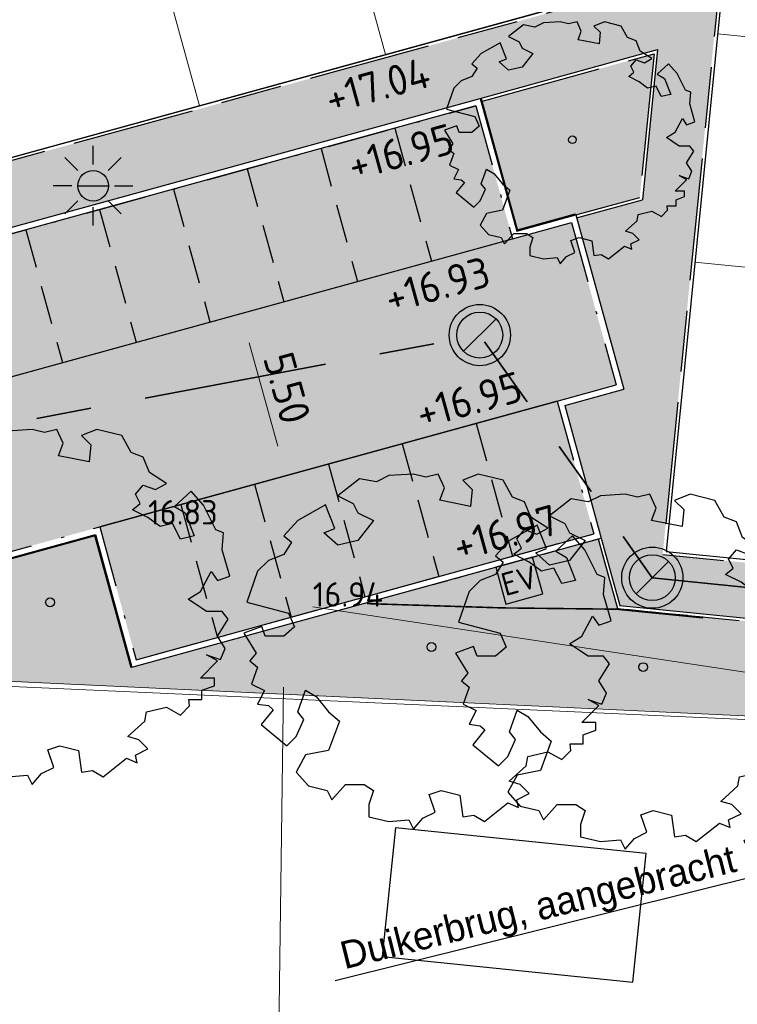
# Model space of a CAD drawing. Header units: metres. Extents: x 174255 to 175175, y 462028 to 462911.
# Tile 55 of 656: x 174535 to 174559, y 462340 to 462372. Entities that reach past the tile are written whole.
import ezdxf
from ezdxf import colors
from ezdxf.entities.mleader import LeaderData, LeaderLine
from ezdxf.enums import TextEntityAlignment as Align
from ezdxf.math import Vec2, Vec3

# ---------------------------------------------------------------- set-up
doc = ezdxf.new("R2010")
doc.units = ezdxf.units.M
for name, pattern in [('HIDDEN2', [4.762499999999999, 3.175, -1.5875]), ('HIDDENX2', [0.75, 0.5, -0.25]), ('RI-DRAINAGE', [19.200000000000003, 6, -1.8, 1.8, -1.8, 2.4, -1.8, 1.8, -1.8]), ('VH-GELEIDEBAND_50X200', [8, 4, -2, 0, -2]), ('VH-OPSLUITBAND_100X200', [16, 8, -2, 4, -2])]:
    doc.linetypes.add(name, pattern=pattern)
doc.layers.get('Defpoints').update_dxf_attribs({"color": 6})
doc.layers.add('-DR-alg-hulplijnen', color=210, linetype='Continuous', plot=False)
doc.layers.add('-DR-nw-txt brug', color=50, linetype='Continuous')
doc.layers.add('N-WE-VH-MATERIAALGRENS-G', color=15, linetype='Continuous')
for name, color, linetype, lineweight in [('B-ME-AL-PEIL_MAAIVELD-T20', 8, 'Continuous', 20), ('B-ME-IE-TERREINAFSCHEIDING_KUNSTMATIG_RASTERHEKWERK-G', 8, 'IE-TERREINAFSCHEIDING-KUNSTMATIG-OPEN', 20), ('B-WE-KL-TRACE_WENSTRACE-A', 252, 'Continuous', 20), ('B-WE-OG-BEBOUWING-G', 8, 'Continuous', 30), ('B-WE-RI-DRAINAGE_DRAIN_PP_125_G', 252, 'RI-DRAINAGE', 35), ('B-WE-RI-DRAINAGE_PUT_DOORSPUITPUT-PP-S', 252, 'Continuous', 20), ('B-XX-KG-GRENS_PERCEEL-BEREKEND-G', 213, 'Continuous', 20), ('B-XX-KG-GRENS_PERCEEL-G', 213, 'Continuous', 20), ('N-PV-KG-GRENS_PERCEEL-G', 1, 'Continuous', 20), ('N-PV-KG-GRENS_UITGEEFBAAR-GEBIED-G', 170, 'Continuous', 30), ('N-WE-AL-WERKGRENS-G', 173, 'AL-WERKGRENS', 20), ('N-WE-GR-PLANTVAK-V', 86, 'Continuous', 25), ('N-WE-GR-WORTELDOEK-G', 147, 'HIDDENX2', 25), ('N-WE-IE-MEUBILAIR_WEGMEUBILAIR-LICHTMAST-PAALTOP-6.00-S', 5, 'Continuous', 25), ('N-WE-VH-KANTOPSLUITING_ACHTERKANTBAND-G', 50, 'Continuous', 25), ('N-WE-VH-KANTOPSLUITING_GELEIDEBAND_50-200X200-G', 210, 'VH-GELEIDEBAND_50X200', 25), ('N-WE-VH-KANTOPSLUITING_OPSLUITBAND_100X200-G', 152, 'VH-OPSLUITBAND_100X200', 25), ('N-WE-VH-NAP-T20', 7, 'Continuous', 25), ('N-WE-VH-VERHARDING_BETONSTRAATSTEEN_MARKERINGSSTEEN-G', 50, 'HIDDEN2', 25), ('N-WE-VH-VERHARDING_BETONSTRAATSTEEN_NCB-KLINKER-ANTRACIET-V', 251, 'Continuous', 25), ('N-WE-VH-VERHARDING_STRAATBAKSTEEN_DIKFORMAAT_ROOD-TROTTOIR-V', 33, 'Continuous', 25), ('N-WE-VH-VERHARDING_STRAATBAKSTEEN_DIKFORMAAT_ROOD-WATERPASSEREND-V', 55, 'Continuous', 25), ('N-XX-AL-M', 10, 'Continuous', 20)]:
    doc.layers.add(name, color=color, linetype=linetype, lineweight=lineweight)
for name, color, linetype, lineweight, true_color in [('N-WE-GR-BOOM-1E-GROOTTE-S', 7, 'Continuous', 25, 0x00cc00), ('N-WE-GR-BOOM-2E-GROOTTE-S', 7, 'Continuous', 25, 0x00cc00), ('N-WE-IE-MEUBILAIR_WEGMEUBILAIR_LAADPAAL-S', 40, 'Continuous', 25, 0xffbf00)]:
    doc.layers.add(name, color=color, linetype=linetype, lineweight=lineweight, true_color=true_color)
doc.styles.add('CE', font='txt', dxfattribs={"height": 1.8})
doc.styles.add('NLCS-ISO', font='NLCS-ISO.ttf')
doc.styles.add('NLCS-ISO-M500-T20', font='NLCS-ISO.ttf', dxfattribs={"height": 1})
doc.linetypes.add('AL-WERKGRENS', pattern='A,10,[106,Afdeling.shx,S=1,R=0,X=0,Y=0],-2', length=12)
doc.linetypes.add('IE-TERREINAFSCHEIDING-KUNSTMATIG-OPEN', pattern='A,7,-1.5,[67,NLCS.SHX,S=0.75,R=0,X=0,Y=0],-1.5', length=10)
doc.dimstyles.new('M500T20', dxfattribs={"dimtxt": 1, "dimasz": 1, "dimexe": 0.5, "dimexo": 1, "dimgap": 0.3, "dimtad": 1, "dimzin": 1, "dimdsep": 46, "dimtxsty": 'NLCS-ISO-M500-T20', "dimcen": 0, "dimclrd": 256, "dimclre": 256, "dimclrt": 256, "dimadec": 0, "dimazin": 0, "dimtfac": 1, "dimtix": 1, "dimtmove": 0, "dimatfit": 3, "dimfxl": 1, "dimfxlon": 1, "dimlwd": -1, "dimlwe": -1, "dimarcsym": 0})

# ---------------------------------------------------------------- blocks, each defined once
blk = doc.blocks.new('*D75')
at = {"layer": 'Defpoints', "color": 0, "transparency": 16777216}
for p in [(174542.6269746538, 462362.527463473), (174544.0861721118, 462357.2245640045), (174544.0861721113, 462357.2245640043)]:
    blk.add_point(p, dxfattribs=at)
at = {"layer": 'N-XX-AL-M', "transparency": 16777216}
blk.add_line((174542.8922832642, 462361.5632999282), (174543.8208634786, 462358.188727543), dxfattribs=at)
for points in [[(174543.0529771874, 462361.6075180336), (174542.7315893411, 462361.5190818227), (174542.6269746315, 462362.5274634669)], [(174543.9815574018, 462358.2329456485), (174543.6601695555, 462358.1445094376), (174544.0861721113, 462357.2245640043)]]:
    blk.add_solid(points, dxfattribs=at)
at = {"layer": 'N-XX-AL-M', "transparency": 16777216, "insert": (174544.1279042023, 462360.0882606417), "char_height": 1, "width": 2.754248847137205, "attachment_point": 5, "rotation": 285.3852926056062, "style": 'NLCS-ISO-M500-T20'}
blk.add_mtext('5.50', dxfattribs=at)
blk = doc.blocks.new('SGR-BOOM_1EGROOTTE')
at = {"linetype": 'Continuous', "flags": 128}
blk.add_lwpolyline([(167869.0515202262, 467739.1556611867), (167868.8494327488, 467739.6599609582), (167868.4486004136, 467739.8110639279), (167868.1446613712, 467740.3646383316), (167867.3364325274, 467740.5666382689), (167866.83377547, 467740.3645509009), (167867.1376977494, 467740.0623117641), (167867.0851679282, 467739.5070708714), (167866.0781706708, 467739.7090575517), (167866.2276307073, 467740.1131752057), (167866.0255466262, 467740.5665508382), (167865.6230883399, 467740.4663184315), (167865.2189739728, 467740.5664970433), (167864.4140474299, 467740.5155192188), (167864.0099531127, 467740.3150811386), (167863.4547091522, 467740.4136069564), (167862.7483789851, 467739.8599651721), (167863.2527089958, 467739.6086635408), (167863.4038589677, 467739.3047715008), (167863.9081889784, 467739.0534698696), (167863.403919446, 467738.3979932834), (167862.7484864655, 467738.2484625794), (167862.2950706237, 467738.6492545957), (167862.6511367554, 467738.7906272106), (167862.3459340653, 467739.5593216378), (167861.437546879, 467739.0533050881), (167860.9841914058, 467738.5489616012), (167861.2371828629, 467738.3469246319), (167860.9842317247, 467737.9444427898), (167860.478289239, 467737.7423552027), (167860.1267718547, 467737.3907909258), (167859.7736556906, 467736.3804981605), (167861.1338465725, 467736.027405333), (167861.3359306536, 467735.5740297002), (167860.9844099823, 467735.2717468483), (167860.3798911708, 467735.2717065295), (167860.2645594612, 467735.587631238), (167859.6735173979, 467735.3718649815), (167860.077668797, 467734.7164489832), (167859.8756317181, 467734.4651002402), (167860.126980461, 467734.2630631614), (167859.9249636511, 467733.7078122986), (167860.3487980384, 467733.4959304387), (167860.1270612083, 467733.0523828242), (167860.4786053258, 467733.0031248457), (167860.6371384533, 467732.864022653), (167860.2443994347, 467732.3829941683), (167861.0848543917, 467731.6906366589), (167861.3887363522, 467731.9929163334), (167861.6400345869, 467732.5481704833), (167861.4379639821, 467732.7994922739), (167861.6892521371, 467733.5058761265), (167862.0440918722, 467733.30384595), (167862.4482331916, 467732.7995596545), (167862.7997940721, 467732.4989664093), (167862.4483172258, 467731.5395978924), (167861.6893932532, 467731.3900602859), (167861.3888137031, 467730.8331601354), (167861.7929516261, 467730.3797979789), (167862.3958378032, 467730.2287084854), (167862.4714127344, 467730.0775838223), (167862.5469876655, 467729.9264591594), (167863.0019858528, 467730.4308027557), (167863.6065046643, 467730.4308430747), (167863.9087775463, 467730.228809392), (167863.7593207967, 467729.7754103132), (167863.759347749, 467729.3713026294), (167864.4148008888, 467729.2185739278), (167865.0702403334, 467729.2711844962), (167865.2197475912, 467728.9672923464), (167865.5236260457, 467729.3221388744), (167865.9260776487, 467729.522576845), (167865.7333766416, 467730.0964089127), (167866.1280843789, 467730.2289574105), (167866.7342560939, 467730.076225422), (167866.8345086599, 467729.3715077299), (167867.1876886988, 467729.4240981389), (167867.5392432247, 467729.218782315), (167868.2964940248, 467729.8249943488), (167868.651330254, 467729.6755310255), (167868.5987466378, 467729.9268627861), (167869.0028408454, 467730.1289435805), (167868.7005612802, 467730.4311828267), (167868.3473709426, 467730.5330075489), (167868.9025748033, 467731.0357151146), (167868.9518360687, 467731.3379778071), (167869.6072688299, 467731.4907939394), (167870.0623175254, 467731.2378463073), (167870.3629140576, 467731.5401257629), (167870.3423943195, 467731.7499664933), (167870.7670077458, 467731.7499948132), (167870.7669879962, 467732.0461086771), (167871.1710857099, 467732.1956226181), (167871.1710689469, 467732.4469578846), (167870.7176798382, 467732.4469276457), (167871.2728800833, 467733.0038447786), (167870.919683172, 467733.2042323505), (167871.3730823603, 467733.0531328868), (167871.5241885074, 467733.4063265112), (167871.2728262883, 467733.8104174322), (167871.6243301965, 467734.364035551), (167871.4222595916, 467734.6153573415), (167870.9195890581, 467734.6153238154), (167870.3134004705, 467735.0210337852), (167870.7174913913, 467735.272396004), (167871.0706312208, 467735.9278625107), (167871.2727051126, 467735.6272592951), (167871.6735173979, 467735.776773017), (167871.4221249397, 467736.6342530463), (167871.4746547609, 467737.189493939), (167871.2200273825, 467737.2896825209), (167870.8158659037, 467738.096228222), (167870.4122671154, 467738.5450985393), (167869.8651256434, 467738.0531398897), (167870.2130065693, 467737.8448527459), (167870.5153164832, 467737.087581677), (167870.0619340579, 467736.9873458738), (167869.8089225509, 467737.4899995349), (167869.4048214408, 467737.3914097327), (167869.0023363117, 467737.6936422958), (167868.498006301, 467737.944943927), (167868.7493280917, 467738.1470145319), (167868.5981783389, 467738.4476211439), (167868.8494933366, 467738.7515400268), (167869.2536111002, 467738.6004372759), (167869.6067811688, 467738.8025146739)], close=True, dxfattribs=at)
at = {"linetype": 'Continuous'}
blk.add_circle((167865.804156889, 467734.918884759), 0.143196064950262, dxfattribs=at)
blk = doc.blocks.new('e-laadpaal')
blk.add_lwpolyline([(-0.25, 0), (0.25, 0), (0.25, 0.5), (-0.25, 0.5)], close=True)
at = {"color": 0, "linetype": 'ByBlock', "lineweight": 18, "style": 'NLCS-ISO'}
blk.add_text('EV', height=0.3, dxfattribs=at).set_placement((0, 0.25), align=Align.MIDDLE_CENTER)
blk = doc.blocks.new('SGR-BOOM_2EGROOTTE')
at = {"linetype": 'Continuous', "flags": 128}
blk.add_lwpolyline([(2.215013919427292, 2.88988874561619), (2.077170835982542, 3.233869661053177), (1.803764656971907, 3.336936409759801), (1.596449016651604, 3.714527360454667), (1.04515926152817, 3.852310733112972), (0.702298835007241, 3.714467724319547), (0.9096030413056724, 3.508311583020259), (0.873772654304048, 3.129583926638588), (0.1869037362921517, 3.26735825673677), (0.288849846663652, 3.543005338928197), (0.1510090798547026, 3.85225109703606), (-0.1235061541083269, 3.783882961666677), (-0.3991509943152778, 3.85221440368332), (-0.948188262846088, 3.817442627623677), (-1.223819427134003, 3.680724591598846), (-1.602549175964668, 3.747928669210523), (-2.084334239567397, 3.370291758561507), (-1.740332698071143, 3.198879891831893), (-1.637233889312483, 2.991596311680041), (-1.293232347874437, 2.820184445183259), (-1.637192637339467, 2.373086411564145), (-2.084260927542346, 2.271092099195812), (-2.393534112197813, 2.544470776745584), (-2.15066278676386, 2.640900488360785), (-2.358840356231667, 3.165223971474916), (-2.97844772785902, 2.82007204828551), (-3.287679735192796, 2.47606131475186), (-3.11511524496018, 2.338252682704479), (-3.287652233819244, 2.06372138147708), (-3.632753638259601, 1.92587822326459), (-3.872522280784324, 1.686077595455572), (-4.113381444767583, 0.9969608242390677), (-3.185600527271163, 0.7561175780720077), (-3.047759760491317, 0.4468718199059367), (-3.287530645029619, 0.2406858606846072), (-3.69987057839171, 0.2406583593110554), (-3.778537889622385, 0.4561493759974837), (-4.181685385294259, 0.3089760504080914), (-3.906015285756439, -0.1380806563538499), (-4.043823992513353, -0.3095246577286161), (-3.872379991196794, -0.4473333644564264), (-4.010174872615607, -0.8260678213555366), (-3.721079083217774, -0.9705916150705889), (-3.872324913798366, -1.273133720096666), (-3.63253803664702, -1.306732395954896), (-3.524403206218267, -1.401613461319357), (-3.792288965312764, -1.729721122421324), (-3.219017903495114, -2.201975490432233), (-3.011741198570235, -1.99579169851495), (-2.840331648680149, -1.617054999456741), (-2.978163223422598, -1.445629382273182), (-2.806760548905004, -0.963807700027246), (-2.56472574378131, -1.101611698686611), (-2.28906251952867, -1.445583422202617), (-2.049264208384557, -1.650616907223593), (-2.289005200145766, -2.304998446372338), (-2.80666429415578, -2.406997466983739), (-3.011688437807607, -2.786856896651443), (-2.736027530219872, -3.09609346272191), (-2.324801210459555, -3.199151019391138), (-2.273251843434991, -3.30223256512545), (-2.221702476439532, -3.405314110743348), (-1.91134998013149, -3.061303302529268), (-1.499010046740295, -3.061275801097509), (-1.292830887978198, -3.199082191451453), (-1.394774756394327, -3.508343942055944), (-1.394756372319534, -3.783984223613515), (-0.9476743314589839, -3.888159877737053), (-0.5006016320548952, -3.852274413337), (-0.3986233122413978, -4.059558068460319), (-0.1913489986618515, -3.817518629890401), (0.08316167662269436, -3.680800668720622), (-0.04827893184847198, -3.289392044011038), (0.2209496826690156, -3.198981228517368), (0.6344170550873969, -3.303159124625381), (0.7027989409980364, -3.783844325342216), (0.9437016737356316, -3.747972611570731), (1.183495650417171, -3.888017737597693), (1.70001348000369, -3.474522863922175), (1.94204589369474, -3.576471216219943), (1.906178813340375, -3.405038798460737), (2.18180990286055, -3.267200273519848), (1.975626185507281, -3.061044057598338), (1.734716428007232, -2.991589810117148), (2.113418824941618, -2.648694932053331), (2.147019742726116, -2.442522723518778), (2.594087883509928, -2.338287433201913), (2.904474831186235, -2.510822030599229), (3.109510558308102, -2.304638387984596), (3.09551412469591, -2.161506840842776), (3.385141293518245, -2.16148752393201), (3.385127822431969, -1.959509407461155), (3.660761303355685, -1.857526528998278), (3.660749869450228, -1.686091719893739), (3.351494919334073, -1.686112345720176), (3.730194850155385, -1.306241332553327), (3.48928060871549, -1.169557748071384), (3.798542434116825, -1.272622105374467), (3.901611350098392, -1.03171010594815), (3.730158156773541, -0.7560812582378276), (3.969917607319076, -0.3784604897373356), (3.832086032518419, -0.2070348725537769), (3.489216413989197, -0.2070577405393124), (3.075737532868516, 0.06967545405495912), (3.351366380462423, 0.2411286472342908), (3.592241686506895, 0.68821980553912), (3.730075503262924, 0.483179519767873), (4.00346800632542, 0.5851622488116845), (3.831994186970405, 1.170046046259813), (3.86782457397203, 1.548773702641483), (3.694144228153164, 1.617111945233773), (3.418467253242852, 2.16725363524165), (3.143174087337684, 2.473426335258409), (2.769971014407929, 2.137863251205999), (3.007259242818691, 1.99579139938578), (3.213463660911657, 1.479259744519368), (2.904213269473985, 1.410889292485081), (2.731635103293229, 1.753747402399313), (2.455999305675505, 1.686499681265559), (2.18146576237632, 1.892651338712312), (1.837464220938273, 2.064063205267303), (2.008889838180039, 2.201894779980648), (1.905791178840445, 2.406937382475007), (2.077212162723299, 2.614239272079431), (2.352859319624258, 2.511172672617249), (2.593755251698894, 2.649008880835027)], close=True, dxfattribs=at)
at = {"linetype": 'Continuous'}
blk.add_circle((0, 0), 0.1231508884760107, dxfattribs=at)
blk = doc.blocks.new('lichtmast 5.00 m')
blk.add_hatch(color=256).paths.add_polyline_path([(-0.2500000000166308, 0, 1), (0.2500000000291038, 0)])
for p, q in [((0, 0.3499999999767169), (0, 0.6500000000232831)), ((-0.2474873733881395, 0.2474873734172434), (-0.4596194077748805, 0.4596194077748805)), ((0.2474873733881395, 0.247487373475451), (0.4596194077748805, 0.4596194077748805)), ((-0.3500000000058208, 0), (-0.6499999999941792, 0)), ((-0.2500000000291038, 0), (0.2500000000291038, 0)), ((0.3500000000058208, 0), (0.6499999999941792, 0)), ((-0.2474873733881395, -0.2474873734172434), (-0.4596194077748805, -0.4596194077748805)), ((0.2474873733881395, -0.247487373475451), (0.459619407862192, -0.4596194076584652)), ((0, -0.6500000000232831), (0, -0.3499999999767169))]:
    blk.add_line(p, q)
blk.add_circle((0, 0), 0.2500000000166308)
blk = doc.blocks.new('SRI-DRAIN_PUT_DOORSPUIT-SO')
at = {"lineweight": -3}
blk.add_hatch(color=256, dxfattribs=at).paths.add_polyline_path([(1.499999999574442, 0, 0.2679491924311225), (0.7499999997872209, 1.299038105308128), (-0.7499999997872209, -1.299038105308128, 0.5773502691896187)])
blk.add_line((-0.7499999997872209, -1.299038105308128), (0.7499999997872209, 1.299038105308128), dxfattribs=at)
for radius in [1.999999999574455, 1.499999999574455]:
    blk.add_circle((0, 0), radius, dxfattribs=at)

msp = doc.modelspace()

# ---------------------------------------------------------------- hatches: boundary and pattern name
at = {"layer": 'B-WE-KL-TRACE_WENSTRACE-A'}
h = msp.add_hatch(dxfattribs=at)
h.set_pattern_fill('AKL-WENSTRACE', color=256, scale=5, angle=356.7300000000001, pattern_type=2)
h.set_pattern_definition([(41.73000000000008, (0, 0), (-0.4160132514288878, 0.4664311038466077), [])])
edge = h.paths.add_edge_path()
edge.add_line((174640.9955620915, 462307.1457300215), (174643.3189782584, 462347.7604626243))
edge.add_arc((174649.4090214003, 462347.4120741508), 6.099999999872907, 99.6345544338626, 176.7258923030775, ccw=False)
edge.add_line((174648.3881049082, 462353.4260353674), (174648.4464833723, 462354.4465265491))
edge.add_line((174648.4464833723, 462354.4465265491), (174648.9849437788, 462363.8591430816))
edge.add_line((174648.9849437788, 462363.8591430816), (174622.8277093, 462365.3555001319))
edge.add_line((174622.8277093, 462365.3555001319), (174622.599257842, 462361.362029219))
edge.add_line((174622.599257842, 462361.362029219), (174595.3099567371, 462362.9231475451))
edge.add_line((174595.3099567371, 462362.9231475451), (174594.3148577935, 462363.0220509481))
edge.add_line((174594.3148577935, 462363.0220509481), (174578.8861048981, 462364.555522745))
edge.add_line((174578.8861048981, 462364.555522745), (174581.8766701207, 462394.6445611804))
edge.add_line((174581.8766701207, 462394.6445611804), (174597.8977231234, 462393.0405319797))
edge.add_line((174597.8977231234, 462393.0405319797), (174598.0668715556, 462394.0285963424))
edge.add_line((174598.0668715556, 462394.0285963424), (174571.9276195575, 462396.6456604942))
edge.add_arc((174567.3549686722, 462350.9739968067), 45.90000000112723, 84.2825946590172, 105.3853352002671)
edge.add_line((174555.1772695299, 462395.229094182), (174516.043059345, 462384.4605123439))
edge.add_line((174516.043059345, 462384.4605123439), (174516.3083686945, 462383.4963490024))
edge.add_line((174516.3083686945, 462383.4963490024), (174555.4425788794, 462394.2649308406))
edge.add_arc((174567.3549686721, 462350.9739968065), 44.90000000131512, 84.28259465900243, 105.3853352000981, ccw=False)
edge.add_line((174571.8279975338, 462395.6506351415), (174580.8816445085, 462394.74418323))
edge.add_line((174580.8816445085, 462394.74418323), (174576.6966066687, 462352.6371716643))
edge.add_line((174576.6966066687, 462352.6371716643), (174577.6917037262, 462352.5382684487))
edge.add_line((174577.6917037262, 462352.5382684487), (174578.7872016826, 462363.5604256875))
edge.add_line((174578.7872016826, 462363.5604256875), (174595.2319144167, 462361.9259771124))
edge.add_line((174595.2319144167, 462361.9259771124), (174623.5405127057, 462360.3065486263))
edge.add_line((174623.5405127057, 462360.3065486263), (174623.7689641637, 462364.3000195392))
edge.add_line((174623.7689641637, 462364.3000195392), (174647.9294631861, 462362.917888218))
edge.add_line((174647.9294631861, 462362.917888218), (174647.4325432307, 462354.231424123))
edge.add_arc((174649.4090214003, 462347.4120741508), 7.099999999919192, 106.1633752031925, 176.7258923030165)
edge.add_line((174642.3206105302, 462347.8175754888), (174639.9400814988, 462306.2044751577))
edge.add_line((174639.9400814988, 462306.2044751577), (174679.0354000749, 462303.9679789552))
edge.add_line((174679.0354000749, 462303.9679789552), (174683.9916293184, 462341.6898671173))
edge.add_line((174683.9916293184, 462341.6898671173), (174690.2732923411, 462356.4890171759))
edge.add_line((174690.2732923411, 462356.4890171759), (174695.9835020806, 462370.4529493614))
edge.add_arc((174687.3754168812, 462373.9730160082), 9.299999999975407, 337.7590890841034, 439.7882787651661)
edge.add_line((174689.0241774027, 462383.1256980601), (174670.746193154, 462386.4182869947))
edge.add_arc((174621.1973154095, 462048.6945919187), 341.3391063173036, 81.65343966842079, 85.32544512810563)
edge.add_line((174649.0150505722, 462388.898294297), (174631.1794015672, 462389.9186047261))
edge.add_line((174631.1794015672, 462389.9186047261), (174631.1794015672, 462402.8880249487))
edge.add_line((174631.1794015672, 462402.8880249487), (174630.1794015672, 462402.9675234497))
edge.add_line((174630.1794015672, 462402.9675234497), (174630.1794015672, 462389.9758109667))
edge.add_line((174630.1794015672, 462389.9758109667), (174597.6968516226, 462391.8340155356))
edge.add_line((174597.6968516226, 462391.8340155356), (174594.3149590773, 462363.0230502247))
edge.add_line((174594.3149590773, 462363.0230502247), (174595.3100648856, 462362.9242145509))
edge.add_line((174595.3100648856, 462362.9242145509), (174598.53971578, 462390.7841635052))
edge.add_line((174598.53971578, 462390.7841635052), (174648.9579377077, 462387.8999265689))
edge.add_arc((174620.9313556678, 462046.4013109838), 342.6467477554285, 81.66799307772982, 85.30828514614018, ccw=False)
edge.add_line((174670.5839372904, 462385.4314200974), (174688.8468913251, 462382.1415386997))
edge.add_arc((174687.3754168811, 462373.9730160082), 8.300000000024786, -22.24091091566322, 79.7882787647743, ccw=False)
edge.add_line((174695.0579015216, 462370.8314511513), (174689.6178399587, 462357.528148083))
edge.add_line((174689.6178399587, 462357.528148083), (174687.4210503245, 462352.3491569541))
edge.add_line((174687.4210503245, 462352.3491569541), (174649.8145227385, 462354.5004850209))
edge.add_arc((174649.4090213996, 462347.4120741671), 7.099999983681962, 86.72589228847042, 97.63358012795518)
edge.add_line((174648.4658765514, 462354.4491529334), (174648.4311116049, 462353.4331780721))
edge.add_arc((174649.4090214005, 462347.4120741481), 6.10000000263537, 86.72589230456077, 99.22506903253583, ccw=False)
edge.add_line((174649.7574098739, 462353.5021172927), (174687.0067808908, 462351.3712208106))
edge.add_line((174687.0067808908, 462351.3712208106), (174683.0178484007, 462341.9548339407))
edge.add_line((174683.0178484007, 462341.9548339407), (174678.164951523, 462305.019408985))
edge.add_line((174678.164951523, 462305.019408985), (174640.9955620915, 462307.1457300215))
at = {"layer": 'N-WE-GR-PLANTVAK-V'}
h = msp.add_hatch(color=256, dxfattribs=at)
h.dxf.hatch_style = 1
edge = h.paths.add_edge_path()
edge.add_line((174505.5732141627, 462383.9484299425), (174513.533, 462351.493))
edge.add_line((174513.533, 462351.493), (174573.1744499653, 462348.7165165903))
edge.add_line((174573.1744499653, 462348.7165165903), (174575.0140195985, 462348.6308792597))
edge.add_line((174575.0140195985, 462348.6308792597), (174575.7205903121, 462350.8248169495))
edge.add_line((174575.7205903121, 462350.8248169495), (174554.9171720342, 462352.8924795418))
edge.add_line((174554.9171720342, 462352.8924795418), (174554.2935889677, 462355.1586502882))
edge.add_line((174554.2935889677, 462355.1586502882), (174539.0598075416, 462350.9667648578))
edge.add_line((174539.0598075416, 462350.9667648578), (174537.8659161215, 462355.3055000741))
edge.add_line((174537.8659161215, 462355.3055000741), (174526.0012049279, 462352.0406829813))
edge.add_arc((174523.8256694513, 462359.9468227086), 8.19999999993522, 195.3853265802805, 285.38532658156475, ccw=False)
edge.add_line((174515.9195297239, 462357.7712872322), (174513.4577336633, 462366.7177289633))
edge.add_line((174513.4577336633, 462366.7177289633), (174511.3172909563, 462366.1287425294))
edge.add_line((174511.3172909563, 462366.1287425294), (174508.0699062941, 462377.9301023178))
edge.add_line((174508.0699062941, 462377.9301023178), (174510.2103492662, 462378.5190888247))
edge.add_line((174510.2103492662, 462378.5190888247), (174509.0454844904, 462382.7523379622))
edge.add_line((174509.0454844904, 462382.7523379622), (174506.5006834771, 462384.1988483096))
edge.add_line((174506.5006834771, 462384.1988483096), (174505.5732141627, 462383.9484299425))
h = msp.add_hatch(color=256, dxfattribs=at)
h.dxf.hatch_style = 1
h.paths.add_polyline_path([(174556.1127502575, 462371.0093251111), (174550.4634289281, 462369.4547991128), (174551.6307868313, 462365.2124795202), (174555.6464237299, 462366.3174639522)])
at = {"layer": 'N-WE-VH-VERHARDING_BETONSTRAATSTEEN_NCB-KLINKER-ANTRACIET-V'}
h = msp.add_hatch(color=256, dxfattribs=at)
h.dxf.hatch_style = 1
h.paths.add_polyline_path([(174550.2971275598, 462369.3053192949), (174525.7109608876, 462362.5399362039), (174526.9048496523, 462358.201200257), (174551.4910158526, 462364.9665850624)])
h = msp.add_hatch(color=256, dxfattribs=at)
h.dxf.hatch_style = 1
h.paths.add_polyline_path([(174552.9502193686, 462359.6636872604), (174538.0056869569, 462355.5513945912), (174539.199578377, 462351.212659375), (174554.1441107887, 462355.3249520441)])
at = {"layer": 'N-WE-VH-VERHARDING_STRAATBAKSTEEN_DIKFORMAAT_ROOD-TROTTOIR-V'}
h = msp.add_hatch(color=256, dxfattribs=at)
h.dxf.hatch_style = 1
edge = h.paths.add_edge_path()
edge.add_line((174556.4492319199, 462373.3836858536), (174521.7206764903, 462363.8274160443))
edge.add_line((174521.7206764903, 462363.8274160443), (174516.3614305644, 462383.303516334))
edge.add_line((174516.3614305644, 462383.303516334), (174548.3716535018, 462392.1117867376))
edge.add_line((174548.3716535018, 462392.1117867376), (174555.495640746, 462394.0720981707))
edge.add_arc((174567.3549686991, 462350.9739966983), 44.70000011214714, 101.32350344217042, 105.3853352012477, ccw=False)
edge.add_line((174558.5781957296, 462394.8038753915), (174560.4197479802, 462395.1327143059))
edge.add_arc((174567.3549848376, 462350.9740198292), 44.69997548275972, 84.28259465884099, 98.92554213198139, ccw=False)
edge.add_line((174571.808086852, 462395.4516286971), (174580.6628587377, 462394.5650881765))
edge.add_line((174580.6628587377, 462394.5650881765), (174580.8112135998, 462396.0577341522))
edge.add_line((174580.8112135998, 462396.0577341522), (174571.9575061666, 462396.9441680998))
edge.add_arc((174567.3549686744, 462350.9739968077), 46.19999999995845, 84.28259465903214, 105.3853352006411)
edge.add_line((174555.0976767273, 462395.5183431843), (174517.7001112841, 462385.2276348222))
edge.add_line((174517.7001112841, 462385.2276348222), (174516.9103265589, 462388.1067485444))
edge.add_line((174516.9103265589, 462388.1067485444), (174516.5549721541, 462388.0092694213))
edge.add_line((174516.5549721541, 462388.0092694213), (174505.5249005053, 462384.983552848))
edge.add_line((174505.5249005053, 462384.983552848), (174509.2163382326, 462382.8852737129))
edge.add_line((174509.2163382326, 462382.8852737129), (174509.8023206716, 462380.7557478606))
edge.add_line((174509.8023206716, 462380.7557478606), (174514.8159702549, 462382.1353557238))
edge.add_line((174514.8159702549, 462382.1353557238), (174515.0282176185, 462381.3640250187))
edge.add_line((174515.0282176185, 462381.3640250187), (174515.2935268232, 462380.3998616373))
edge.add_line((174515.2935268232, 462380.3998616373), (174520.4627389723, 462361.6143653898))
edge.add_arc((174525.0907232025, 462362.8878495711), 4.799999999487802, 195.3853265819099, 198.9686482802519)
edge.add_line((174520.5513796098, 462361.327606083), (174525.4650664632, 462362.6797071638))
edge.add_line((174525.4650664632, 462362.6797071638), (174550.4368980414, 462369.551215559))
edge.add_line((174550.4368980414, 462369.551215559), (174556.2266669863, 462371.1443884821))
edge.add_line((174556.2266669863, 462371.1443884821), (174556.4492319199, 462373.3836858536))
h = msp.add_hatch(color=256, dxfattribs=at)
h.dxf.hatch_style = 1
h.paths.add_polyline_path([(174560.4197479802, 462395.1327143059), (174558.5781957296, 462394.8038753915), (174556.4492319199, 462373.3836858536), (174556.2266669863, 462371.1443884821), (174555.7391437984, 462366.2392609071), (174553.5856472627, 462365.646682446), (174555.1244406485, 462360.0545348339), (174553.1961138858, 462359.523916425), (174554.3900053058, 462355.1851812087), (174554.9953750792, 462352.9851996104), (174576.3195614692, 462350.8657776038), (174576.4975872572, 462352.6569523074), (174556.3966266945, 462354.654797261)])
at = {"layer": 'N-WE-VH-VERHARDING_STRAATBAKSTEEN_DIKFORMAAT_ROOD-WATERPASSEREND-V'}
h = msp.add_hatch(color=256, dxfattribs=at)
h.dxf.hatch_style = 1
edge = h.paths.add_edge_path()
edge.add_line((174552.8000934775, 462359.6223770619), (174554.8785461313, 462360.1943056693))
edge.add_line((174554.8785461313, 462360.1943056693), (174553.4193455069, 462365.497204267))
edge.add_line((174553.4193455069, 462365.497204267), (174551.3408899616, 462364.925274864))
edge.add_line((174551.3408899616, 462364.925274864), (174526.7547197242, 462358.1599047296))
edge.add_line((174526.7547197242, 462358.1599047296), (174526.7547237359, 462358.1598901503))
edge.add_line((174526.7547237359, 462358.1598901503), (174526.4172692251, 462358.0670326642))
edge.add_arc((174525.090723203, 462362.8878495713), 5.000000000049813, 195.3853265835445, 285.3853265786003, ccw=False)
edge.add_line((174520.269906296, 462361.5613035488), (174515.1006941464, 462380.3467997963))
edge.add_line((174515.1006941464, 462380.3467997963), (174514.8353849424, 462381.3109631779))
edge.add_line((174514.8353849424, 462381.3109631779), (174510.0145680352, 462379.9844171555))
edge.add_line((174510.0145680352, 462379.9844171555), (174510.2798772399, 462379.0202537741))
edge.add_line((174510.2798772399, 462379.0202537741), (174516.1123624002, 462357.8243490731))
edge.add_arc((174523.8256694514, 462359.9468227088), 8.000000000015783, 195.3853265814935, 285.3853265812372)
edge.add_line((174525.948143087, 462352.2335156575), (174540.2659695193, 462356.1733574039))
edge.add_line((174540.2659695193, 462356.1733574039), (174552.8000934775, 462359.6223770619))

# ---------------------------------------------------------------- linework, layer by layer
at = {"layer": '-DR-alg-hulplijnen'}
for points in [[(174550.2971275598, 462369.3053192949), (174525.7109608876, 462362.5399362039)], [(174526.9048496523, 462358.201200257), (174551.4910158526, 462364.9665850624)], [(174552.9502193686, 462359.6636872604), (174538.0056869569, 462355.5513945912)], [(174539.199578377, 462351.212659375), (174554.1441107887, 462355.3249520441)]]:
    msp.add_lwpolyline(points, dxfattribs=at)
at = {"layer": '-DR-alg-hulplijnen', "flags": 128}
for points in [[(174526.9048456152, 462358.2012149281), (174551.4910158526, 462364.9665850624)], [(174538.0056869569, 462355.5513945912), (174552.9502193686, 462359.6636872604)]]:
    msp.add_lwpolyline(points, dxfattribs=at)
at = {"layer": 'B-ME-IE-TERREINAFSCHEIDING_KUNSTMATIG_RASTERHEKWERK-G', "ltscale": 0.5, "flags": 128}
msp.add_lwpolyline([(174544.9646349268, 462352.9458886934), (174559.585618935, 462350.7263570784), (174570.2565811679, 462349.0947693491), (174572.5392941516, 462348.7456379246), (174571.6563005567, 462343.394075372)], dxfattribs=at)
at = {"layer": 'B-WE-OG-BEBOUWING-G'}
msp.add_lwpolyline([(174555.421, 462340.6850000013), (174555.851, 462344.8830000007), (174547.664, 462345.7230000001), (174547.234, 462341.525), (174555.421, 462340.6850000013)], dxfattribs=at)
at = {"layer": 'B-WE-RI-DRAINAGE_DRAIN_PP_125_G', "flags": 128}
for points in [[(174520.6186429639, 462356.2077260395), (174550.4219263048, 462361.8201901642), (174556.0570577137, 462353.8940195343)], [(174556.0570577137, 462353.8940195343), (174580.360961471, 462351.3842809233)]]:
    msp.add_lwpolyline(points, dxfattribs=at)
at = {"layer": 'B-XX-KG-GRENS_PERCEEL-BEREKEND-G'}
msp.add_lwpolyline([(174565.6038732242, 462281.4413445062), (174573.1744499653, 462348.7165165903), (174513.677, 462351.514), (174531.8, 462277.445)], dxfattribs=at)
at = {"layer": 'B-XX-KG-GRENS_PERCEEL-G', "flags": 128}
msp.add_lwpolyline([(174540.799, 462282.289), (174540.158, 462284.962), (174538.801, 462290.622), (174535.953, 462302.541), (174536.124, 462303.419), (174536.678, 462306.269), (174537.429, 462310.204), (174537.446, 462310.291), (174540.777, 462312.713), (174540.886, 462317.733), (174542.186, 462317.705), (174542.195, 462320.697), (174543.481, 462320.641), (174543.576, 462324.55), (174543.664, 462324.55), (174544.008, 462350.32)], dxfattribs=at)
at = {"layer": 'N-PV-KG-GRENS_PERCEEL-G'}
for points in [[(174547.3408915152, 462370.981057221), (174542.0347074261, 462390.2643248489)], [(174541.2666622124, 462369.3096092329), (174535.9604781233, 462388.5928768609)], [(174558.1873813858, 462371.6610666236), (174578.0893225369, 462369.6830023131)], [(174557.4456072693, 462364.1978386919), (174577.3475484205, 462362.2197743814)]]:
    msp.add_lwpolyline(points, dxfattribs=at)
at = {"layer": 'N-PV-KG-GRENS_UITGEEFBAAR-GEBIED-G'}
msp.add_lwpolyline([(174560.5116069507, 462395.0458474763), (174556.5060267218, 462354.7444166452), (174576.4079678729, 462352.7663523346), (174580.5534658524, 462394.4755406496), (174571.7981277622, 462395.3521258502, 0.0635441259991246), (174560.511600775, 462395.0458465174)], format="xyb", dxfattribs=at)
msp.add_lwpolyline([(174516.484377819, 462383.2336309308), (174548.3981845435, 462392.0153699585), (174553.7043698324, 462372.7320979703), (174521.790561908, 462363.9503633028)], close=True, dxfattribs=at)
at = {"layer": 'N-WE-AL-WERKGRENS-G', "flags": 128}
msp.add_lwpolyline([(174681.5973007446, 462243.5125462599), (174681.058, 462261.019), (174682.966, 462284.801), (174683.583, 462297.765), (174686.249, 462320.652), (174688.507, 462336.11), (174690.024, 462341.923), (174715.341, 462404.33), (174717.601, 462411.68), (174737.648, 462460.859), (174741.719, 462470.505), (174748.8174954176, 462487.3586613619), (174674.4426188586, 462494.0136810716, 0.04199874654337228), (174666.0577772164, 462494.0580673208), (174643.5965542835, 462492.2877370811, -0.02119842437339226), (174639.3615599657, 462492.1340915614), (174613.9155730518, 462492.2899863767), (174609.2232672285, 462496.2598588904), (174608.9575721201, 462517.182709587), (174610.5956108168, 462533.7283149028), (174610.9540414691, 462546.9261407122), (174609.5377019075, 462546.9261407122), (174609.5576061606, 462563.2145506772), (174618.4041220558, 462564.58360208), (174617.8821627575, 462574.521242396), (174609.6591004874, 462573.6964514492), (174609.1962527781, 462609.6936768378), (174614.4864065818, 462610.5266680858), (174612.9706969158, 462619.9735749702), (174609.0880396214, 462619.5310938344), (174608.9272320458, 462630.6163253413), (174611.9378306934, 462638.3239748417), (174653.3349444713, 462646.1372608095), (174694.6818985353, 462654.970900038), (174753.65584954, 462669.6940842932), (174754.2374067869, 462666.5807575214), (174760.4149001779, 462667.3878026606), (174761.8521453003, 462678.247315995), (174772.3394313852, 462679.7783996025), (174801.2688373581, 462672.4202533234), (174803.3914212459, 462678.6153061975), (174801.3912631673, 462679.5941639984), (174797.2767374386, 462686.2291198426), (174795.7751198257, 462697.8273500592), (174787.848539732, 462696.8455267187), (174788.4591136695, 462691.5931226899), (174783.4545685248, 462686.9545733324), (174765.0261672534, 462688.3792341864), (174763.0242693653, 462691.2723908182), (174740.9829572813, 462686.155677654), (174741.9639806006, 462681.4808580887), (174695.5872891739, 462670.3409632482), (174674.2147626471, 462665.2945028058), (174611.4374820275, 462653.0732600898), (174598.8645312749, 462662.13523327), (174595.0223441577, 462656.9130516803), (174598.2662547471, 462653.8008350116), (174601.5634410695, 462645.0663725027), (174585.1842807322, 462641.5586732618), (174585.8464585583, 462637.5875608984), (174468.1056243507, 462610.7709373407), (174467.2560214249, 462614.5686403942), (174459.4445290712, 462613.0280098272), (174458.9501893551, 462618.3943176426), (174449.1204393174, 462618.0455648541), (174449.2902757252, 462624.9096309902), (174429.9505628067, 462629.3682605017), (174428.4125051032, 462620.5774745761), (174434.3719258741, 462618.9092756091), (174430.6410069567, 462597.2567441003), (174453.0229303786, 462592.7961489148), (174457.7870609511, 462586.5717323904), (174474.7794898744, 462527.6626612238), (174488.3963974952, 462479.3962233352), (174491.1789970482, 462461.4260860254), (174515.9643294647, 462468.2096916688), (174535.6773629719, 462396.0507231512), (174500.8343877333, 462386.5209101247), (174501.8615933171, 462382.6610135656), (174505.4836250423, 462383.6990470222), (174513.3867074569, 462351.3168631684), (174573.0903066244, 462348.6251340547), (174564.8637000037, 462275.1553162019), (174544.951, 462280.682), (174541.1711676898, 462282.4329223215), (174531.995, 462278.877), (174531.51, 462278.619), (174530.322, 462277.987), (174523.197, 462274.196), (174512.77, 462266.76), (174511.323, 462265.728), (174510.321, 462265.106), (174492.908, 462254.307), (174458.682, 462233.081), (174433.0178788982, 462217.3395679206), (174430.6775455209, 462218.3936992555), (174424.1837800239, 462214.1380009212), (174422.6535519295, 462205.2010971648), (174428.0210119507, 462195.9942083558), (174430.5816283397, 462197.2740921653), (174431.8292734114, 462199.5886350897), (174481.4636288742, 462229.3806376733), (174511.7460260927, 462247.9955950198), (174520.1082227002, 462251.9168407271), (174528.9933470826, 462255.0447097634), (174538.3891990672, 462257.2736030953), (174544.5280939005, 462258.2922262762), (174554.3216816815, 462259.2606468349), (174563.5931634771, 462259.1911823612), (174572.8653587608, 462258.1660508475), (174582.1605825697, 462256.1491685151), (174620.668, 462248.404), (174620.813, 462250.715), (174679.071, 462234.3), (174681.5973007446, 462243.5125462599)], format="xyb", dxfattribs=at)
at = {"layer": 'N-WE-GR-WORTELDOEK-G', "const_width": 0.05, "flags": 128}
for points in [[(174550.4658229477, 462369.5591748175), (174551.651752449, 462365.2493637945), (174553.5511570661, 462365.7720236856)], [(174533.2233299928, 462353.9968828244), (174537.8449504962, 462355.2686158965), (174539.0308826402, 462350.9588055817)], [(174546.7328656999, 462353.0470481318), (174551.162200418, 462352.9076120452), (174554.8937111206, 462352.8646635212), (174557.7171225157, 462352.5840431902)]]:
    msp.add_lwpolyline(points, dxfattribs=at)
at = {"layer": 'N-WE-GR-WORTELDOEK-G', "flags": 128}
msp.add_lwpolyline([(174546.7249064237, 462353.0759730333), (174554.2935889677, 462355.1586502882), (174554.9171720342, 462352.8924795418), (174557.7200896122, 462352.6138961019)], dxfattribs=at)
at = {"layer": 'N-WE-VH-KANTOPSLUITING_ACHTERKANTBAND-G'}
for p, q in [((174550.4368980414, 462369.551215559), (174556.2266669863, 462371.1443884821)), ((174556.2266669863, 462371.1443884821), (174555.7391437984, 462366.2392609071)), ((174525.4650664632, 462362.6797071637), (174550.4368980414, 462369.551215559)), ((174550.4368980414, 462369.551215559), (174551.6307868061, 462365.212479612)), ((174553.5856472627, 462365.646682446), (174555.7391437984, 462366.2392609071)), ((174551.6307868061, 462365.212479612), (174553.5591163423, 462365.7430987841)), ((174553.5591163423, 462365.7430987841), (174555.1244406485, 462360.0545348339)), ((174553.1961138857, 462359.523916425), (174555.1244406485, 462360.0545348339)), ((174553.1961138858, 462359.523916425), (174554.3900053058, 462355.1851812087)), ((174526.0012049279, 462352.0406829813), (174537.8659161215, 462355.3055000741)), ((174537.8659161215, 462355.3055000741), (174539.0598075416, 462350.9667648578)), ((174539.0598075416, 462350.9667648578), (174554.3900053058, 462355.1851812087)), ((174554.3900053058, 462355.1851812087), (174554.9953750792, 462352.9851996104)), ((174554.9953750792, 462352.9851996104), (174578.1107361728, 462350.6877518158))]:
    msp.add_line(p, q, dxfattribs=at)
at = {"layer": 'N-WE-VH-KANTOPSLUITING_ACHTERKANTBAND-G', "flags": 128}
msp.add_lwpolyline([(174580.5534919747, 462394.4755380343), (174571.7981277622, 462395.3521258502, 0.0635441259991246), (174560.5116069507, 462395.0458474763), (174556.5060267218, 462354.7444166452), (174576.4079678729, 462352.7663523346), (174580.5534658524, 462394.4755406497)], format="xyb", dxfattribs=at)
msp.add_lwpolyline([(174556.3565118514, 462373.4618888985), (174521.790561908, 462363.9503633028), (174516.484377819, 462383.2336309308), (174548.3981844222, 462392.0153703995)], dxfattribs=at)
at = {"layer": 'N-WE-VH-KANTOPSLUITING_GELEIDEBAND_50-200X200-G', "ltscale": 0.5}
for p, q in [((174525.7109608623, 462362.5399362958), (174550.297127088, 462369.3053210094)), ((174550.297127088, 462369.3053210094), (174551.4910158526, 462364.9665850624)), ((174551.4910158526, 462364.9665850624), (174553.4193455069, 462365.497204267)), ((174553.4193455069, 462365.497204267), (174554.8785461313, 462360.1943056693)), ((174552.9502193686, 462359.6636872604), (174554.8785461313, 462360.1943056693)), ((174552.9502193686, 462359.6636872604), (174554.1441107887, 462355.3249520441)), ((174525.948143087, 462352.2335156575), (174538.0056869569, 462355.5513945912)), ((174538.0056869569, 462355.5513945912), (174539.199578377, 462351.212659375)), ((174539.199578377, 462351.212659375), (174554.1441107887, 462355.3249520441))]:
    msp.add_line(p, q, dxfattribs=at)
at = {"layer": 'N-WE-VH-KANTOPSLUITING_OPSLUITBAND_100X200-G', "ltscale": 0.5}
for p, q in [((174550.4634289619, 462369.4547992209), (174556.1127502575, 462371.009325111)), ((174556.1127502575, 462371.009325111), (174555.6464237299, 462366.3174639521)), ((174553.5591163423, 462365.7430987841), (174555.6464237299, 462366.3174639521)), ((174554.2935889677, 462355.1586502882), (174554.9171720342, 462352.8924795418)), ((174554.9171720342, 462352.8924795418), (174578.200355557, 462350.5783517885))]:
    msp.add_line(p, q, dxfattribs=at)
at = {"layer": 'N-WE-VH-KANTOPSLUITING_OPSLUITBAND_100X200-G', "ltscale": 0.5, "flags": 128}
msp.add_lwpolyline([(174580.6628587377, 462394.5650881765), (174571.8080899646, 462395.4516283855, 0.06397901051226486), (174560.4197479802, 462395.1327143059), (174556.3966266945, 462354.654797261), (174576.4975872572, 462352.6569523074)], format="xyb", close=True, dxfattribs=at)
at = {"layer": 'N-WE-VH-KANTOPSLUITING_OPSLUITBAND_100X200-G', "ltscale": 0.5}
msp.add_lwpolyline([(174556.4492319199, 462373.3836858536), (174521.7206764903, 462363.8274160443), (174516.3614305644, 462383.303516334), (174548.3716535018, 462392.1117867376)], dxfattribs=at)
at = {"layer": 'N-WE-VH-MATERIAALGRENS-G'}
for p, q in [((174526.9048456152, 462358.2012149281), (174551.4910158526, 462364.9665850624)), ((174538.0056869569, 462355.5513945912), (174552.9502193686, 462359.6636872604))]:
    msp.add_line(p, q, dxfattribs=at)
at = {"layer": 'N-WE-VH-VERHARDING_BETONSTRAATSTEEN_MARKERINGSSTEEN-G', "ltscale": 0.4}
for p, q in [((174547.6456777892, 462368.5757206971), (174548.8395665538, 462364.2369847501)), ((174545.2352689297, 462367.9124491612), (174546.4291576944, 462363.5737132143)), ((174542.8248600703, 462367.2491776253), (174544.0187488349, 462362.9104416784)), ((174540.4144512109, 462366.5859060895), (174541.6083399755, 462362.2471701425)), ((174538.0040423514, 462365.9226345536), (174539.1979311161, 462361.5838986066)), ((174535.593633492, 462365.2593630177), (174536.7875222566, 462360.9206270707)), ((174550.2987700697, 462358.9340869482), (174551.4926614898, 462354.5953517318)), ((174547.8883616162, 462358.270813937), (174549.0822530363, 462353.9320787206)), ((174545.4779531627, 462357.6075409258), (174546.6718445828, 462353.2688057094)), ((174543.0675447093, 462356.9442679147), (174544.2614361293, 462352.6055326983)), ((174540.6571362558, 462356.2809949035), (174541.8510276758, 462351.9422596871))]:
    msp.add_line(p, q, dxfattribs=at)

# ---------------------------------------------------------------- block references
at = {"layer": 'B-WE-RI-DRAINAGE_PUT_DOORSPUITPUT-PP-S', "xscale": 0.5, "yscale": 0.5, "zscale": 0.5, "rotation": 344.9920256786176}
for p in [(174550.4219263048, 462361.8201901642), (174556.0570577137, 462353.8940195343)]:
    msp.add_blockref('SRI-DRAIN_PUT_DOORSPUIT-SO', p, dxfattribs=at)
at = {"layer": 'N-WE-GR-BOOM-1E-GROOTTE-S'}
for p in [(6670.580409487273, -5381.82965740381), (6683.036745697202, -5383.287563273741), (6689.95212911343, -5383.944487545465)]:
    msp.add_blockref('SGR-BOOM_1EGROOTTE', p, dxfattribs=at)
at = {"layer": 'N-WE-GR-BOOM-2E-GROOTTE-S'}
msp.add_blockref('SGR-BOOM_2EGROOTTE', (174553.4474155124, 462368.2015667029), dxfattribs=at)
at = {"layer": 'N-WE-IE-MEUBILAIR_WEGMEUBILAIR-LICHTMAST-PAALTOP-6.00-S', "xscale": 2, "yscale": 2, "zscale": 2}
msp.add_blockref('lichtmast 5.00 m', (174537.7909744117, 462366.6969491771), dxfattribs=at)
at = {"layer": 'N-WE-IE-MEUBILAIR_WEGMEUBILAIR_LAADPAAL-S', "xscale": 2.5, "yscale": 2.5, "zscale": 2.5, "rotation": 15.38532659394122}
msp.add_blockref('e-laadpaal', (174551.8773598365, 462353.1973148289), dxfattribs=at)

# ---------------------------------------------------------------- texts
at = {"layer": 'B-ME-AL-PEIL_MAAIVELD-T20', "style": 'NLCS-ISO-M500-T20'}
for s, p in [('16.83', (174539.5851838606, 462355.62964172)), ('16.94', (174544.9646349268, 462352.9458886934))]:
    msp.add_text(s, height=0.8, dxfattribs=at).set_placement(p)
at = {"layer": 'N-WE-VH-NAP-T20', "style": 'NLCS-ISO-M500-T20'}
for s, p in [('+17.04', (174546.9469442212, 462370.4577871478)), ('+16.95', (174547.7072812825, 462368.2815215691)), ('+16.93', (174548.9011681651, 462363.9427876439))]:
    msp.add_text(s, height=1, rotation=15.39, dxfattribs=at).set_placement(p, align=Align.TOP_CENTER)
for s, p in [('+16.95', (174550.2011878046, 462359.2183857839)), ('+16.97', (174551.3950792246, 462354.8796505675))]:
    msp.add_text(s, height=1, rotation=15.39, dxfattribs=at).set_placement(p, align=Align.CENTER)

# ---------------------------------------------------------------- dimensions: what is measured, and where the dimension line sits
at = {"layer": 'N-XX-AL-M'}
dim = msp.add_linear_dim(base=(174544.0861721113, 462357.2245640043), p1=(174542.6269746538, 462362.527463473), p2=(174544.0861721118, 462357.2245640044), angle=105.3852926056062, dimstyle='M500T20', override={"dimse1": 1, "dimse2": 1, "dimsd1": 0, "dimsd2": 0}, dxfattribs=at)
dim.commit()
dim.dimension.update_dxf_attribs({"geometry": '*D75', "text_midpoint": (174544.1279042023, 462360.0882606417)})

# ---------------------------------------------------------------- leaders
at = {"layer": '-DR-nw-txt brug'}
ml = msp.add_multileader_mtext('Standard', dxfattribs=at)
ml.set_content('Duikerbrug, aangebracht in BRM fase', color=7, style='CE')
ml.set_leader_properties(color=256, linetype='ByLayer', lineweight=-1)
ml.build(insert=Vec2(0, 0))
ml.multileader.update_dxf_attribs({"text_left_attachment_type": 5, "text_right_attachment_type": 5, "dogleg_length": 0.5, "arrow_head_size": 1.25, "scale": 0.5})
ctx = ml.context
ctx.base_point, ctx.scale, ctx.char_height, ctx.arrow_head_size, ctx.landing_gap_size, ctx.plane_origin, ctx.plane_x_axis, ctx.plane_y_axis = Vec3(174545.9778199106, 462340.7940780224), 0.5, 0.9, 1.25, 0.1, Vec3(174527.2715740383, 462373.2437341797), Vec3(0.9702957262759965, 0.2419218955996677), Vec3(-0.2419218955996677, 0.9702957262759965)
ctx.left_attachment, ctx.right_attachment = 5, 5
notes = []
notes.append((ctx, [(1, (1, 1, 0), (174566.7740295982, 462345.9791554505), (-0.9702957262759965, -0.2419218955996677), 0.25, [(0, [(174580.5905094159, 462364.1228717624)], 0, [])])]))
ctx.mtext.insert, ctx.mtext.text_direction, ctx.mtext.rotation, ctx.mtext.flow_direction = Vec3(174545.7869358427, 462341.9730287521), Vec3(0.9702957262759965, 0.2419218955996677), 0.2443460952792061, 5
for ctx, leaders in notes:
    for number, flags, end, landing, length, lines in leaders:
        leader = LeaderData()
        leader.index, (leader.has_last_leader_line, leader.has_dogleg_vector, leader.attachment_direction) = number, flags
        leader.last_leader_point, leader.dogleg_vector, leader.dogleg_length = Vec3(end), Vec3(landing), length
        for number, points, colour, breaks in lines:
            line = LeaderLine()
            line.index, line.vertices, line.color, line.breaks = number, Vec3.list(points), colors.encode_raw_color(colour), breaks
            leader.lines.append(line)
        ctx.leaders.append(leader)

doc.saveas('drawing.dxf')
